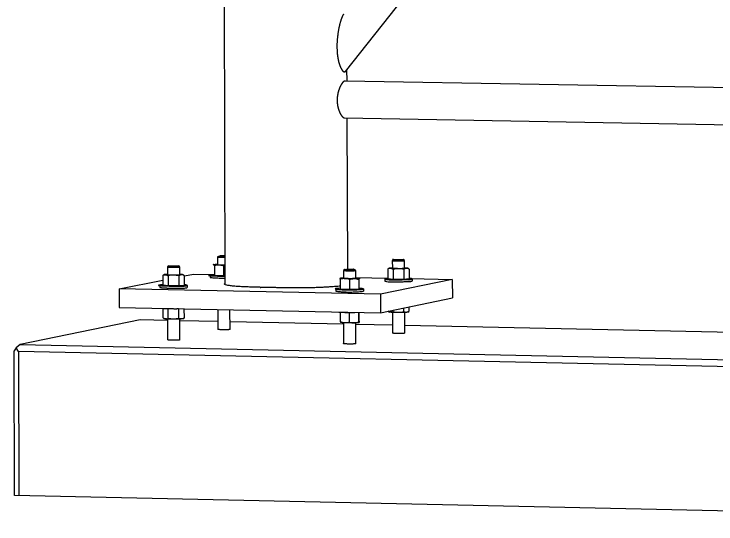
# Model space of a CAD drawing. Extents: x 99862 to 104211, y 98939 to 111076.
# Drawn here: x 103018.13 to 103061.11, y 100391.72 to 100422.98 of the extents above; entities that cross this region are included whole.
import ezdxf

# ---------------------------------------------------------------- set-up
doc = ezdxf.new("R2010")
doc.units = 0
for name, color, linetype in [('Level 11', 7, 'Continuous'), ('Level 3', 7, 'Continuous'), ('Level 4', 7, 'Continuous'), ('Level 62', 7, 'Continuous'), ('Level 7', 7, 'Continuous'), ('Level 9', 7, 'Continuous')]:
    doc.layers.add(name, color=color, linetype=linetype)

msp = doc.modelspace()

# ---------------------------------------------------------------- linework, layer by layer
at = {"layer": 'Level 11'}
for p, q in [((103038.422, 100419.451), (103083.444, 100476.518)), ((103083.734, 100418.083), (103038.42, 100418.866)), ((103038.351, 100416.606), (103083.746, 100415.794))]:
    msp.add_line(p, q, dxfattribs=at)
for points, degree in [([(103038.309, 100422.966), (103038.306, 100422.962), (103038.303, 100422.958), (103038.3, 100422.954), (103038.273, 100422.917), (103038.246, 100422.865), (103038.22, 100422.805), (103038.178, 100422.708), (103038.139, 100422.589), (103038.104, 100422.465), (103038.042, 100422.24), (103037.991, 100421.988), (103037.957, 100421.733), (103037.92, 100421.458), (103037.9, 100421.171), (103037.905, 100420.889), (103037.909, 100420.672), (103037.928, 100420.455), (103037.964, 100420.252), (103037.991, 100420.102), (103038.028, 100419.958), (103038.074, 100419.834), (103038.109, 100419.736), (103038.15, 100419.649), (103038.192, 100419.582), (103038.235, 100419.514), (103038.279, 100419.465), (103038.319, 100419.442), (103038.334, 100419.434), (103038.349, 100419.429), (103038.364, 100419.428)], 4), ([(103038.422, 100419.451), (103038.405, 100419.429), (103038.364, 100419.428)], 2), ([(103038.364, 100419.428), (103038.375, 100419.429), (103038.386, 100419.431), (103038.396, 100419.433)], 3), ([(103038.396, 100419.433), (103038.408, 100419.438), (103038.419, 100419.448), (103038.429, 100419.461)], 3), ([(103038.397, 100418.867), (103038.367, 100418.867), (103038.33, 100418.848), (103038.29, 100418.811), (103038.25, 100418.774), (103038.206, 100418.717), (103038.163, 100418.646), (103038.118, 100418.572), (103038.074, 100418.481), (103038.037, 100418.379), (103037.998, 100418.274), (103037.965, 100418.154), (103037.944, 100418.03), (103037.925, 100417.919), (103037.915, 100417.801), (103037.915, 100417.686)], 4), ([(103037.915, 100417.686), (103037.916, 100417.563), (103037.928, 100417.439), (103037.95, 100417.324), (103037.973, 100417.21), (103038.005, 100417.102), (103038.043, 100417.009), (103038.082, 100416.912), (103038.127, 100416.829), (103038.172, 100416.765), (103038.218, 100416.699), (103038.266, 100416.652), (103038.308, 100416.627), (103038.331, 100416.613), (103038.353, 100416.606), (103038.373, 100416.606)], 4)]:
    msp.add_open_spline(points, degree=degree, dxfattribs=at)
at = {"layer": 'Level 3'}
for p, q in [((103025.856, 100404.225), (103018.511, 100402.725)), ((103027.528, 100404.19), (103025.856, 100404.225)), ((103030.607, 100404.124), (103028.282, 100404.174)), ((103038.306, 100403.961), (103031.354, 100404.109)), ((103041.308, 100403.897), (103039.062, 100403.945)), ((103080.386, 100403.066), (103042.058, 100403.881)), ((103018.263, 100402.517), (103018.128, 100402.332)), ((103018.511, 100402.725), (103018.263, 100402.517)), ((103018.399, 100402.3), (103018.263, 100402.517)), ((103018.511, 100402.725), (103097.651, 100401.007)), ((103018.152, 100393.459), (103018.128, 100402.332)), ((103097.56, 100400.573), (103018.399, 100402.3)), ((103018.399, 100402.3), (103018.423, 100393.453)), ((103097.806, 100391.72), (103018.152, 100393.459))]:
    msp.add_line(p, q, dxfattribs=at)
at = {"layer": 'Level 4'}
for p, q in [((103030.966, 100432.373), (103031.047, 100406.411)), ((103038.521, 100418.864), (103038.518, 100419.573)), ((103038.56, 100407.33), (103038.528, 100416.603))]:
    msp.add_line(p, q, dxfattribs=at)
at = {"layer": 'Level 62'}
for points in [[(103041.294, 100407.871), (103041.294, 100407.871), (103041.294, 100407.871), (103041.294, 100407.871)], [(103042.053, 100403.419), (103042.045, 100403.414), (103042.03, 100403.408), (103042.007, 100403.403)]]:
    msp.add_open_spline(points, degree=3, dxfattribs=at)
at = {"layer": 'Level 7'}
for p, q in [((103028.549, 100406.92), (103029.138, 100407.037)), ((103029.138, 100407.037), (103030.403, 100407.011)), ((103039.052, 100406.834), (103041.023, 100406.793)), ((103024.563, 100406.128), (103027.246, 100406.661)), ((103044.968, 100406.712), (103040.562, 100405.796)), ((103042.383, 100406.765), (103044.968, 100406.712)), ((103044.968, 100406.712), (103044.972, 100405.588)), ((103024.563, 100406.128), (103024.566, 100404.995)), ((103040.562, 100405.796), (103024.563, 100406.128)), ((103040.562, 100405.796), (103040.566, 100404.657)), ((103040.566, 100404.657), (103044.972, 100405.588)), ((103024.566, 100404.995), (103040.566, 100404.657))]:
    msp.add_line(p, q, dxfattribs=at)
for points, degree in [([(103038.109, 100406.299), (103036.653, 100406.152), (103033.774, 100406.212), (103033.774, 100406.212), (103031.024, 100406.269), (103031.023, 100406.436)], 4), ([(103031.023, 100406.436), (103031.023, 100406.448), (103031.047, 100406.461)], 2)]:
    msp.add_open_spline(points, degree=degree, dxfattribs=at)
at = {"layer": 'Level 9'}
for p, q in [((103030.594, 100408.087), (103030.596, 100407.616)), ((103030.686, 100408.14), (103030.597, 100408.089)), ((103041.294, 100407.87), (103041.295, 100407.401)), ((103041.385, 100407.924), (103041.297, 100407.873)), ((103042.041, 100407.87), (103041.953, 100407.921)), ((103042.045, 100407.398), (103042.044, 100407.868)), ((103027.519, 100407.483), (103027.52, 100407.011)), ((103027.61, 100407.536), (103027.521, 100407.485)), ((103028.269, 100407.482), (103028.18, 100407.534)), ((103028.273, 100407.008), (103028.272, 100407.48)), ((103030.401, 100407.552), (103030.403, 100406.947)), ((103030.685, 100407.591), (103030.672, 100407.591)), ((103030.956, 100407.53), (103030.958, 100406.925)), ((103038.295, 100407.263), (103038.296, 100406.79)), ((103038.386, 100407.317), (103038.297, 100407.266)), ((103039.048, 100407.262), (103038.958, 100407.314)), ((103039.052, 100406.787), (103039.051, 100407.259)), ((103041.021, 100407.353), (103041.023, 100406.746)), ((103041.111, 100407.406), (103041.053, 100407.373)), ((103041.188, 100407.385), (103041.174, 100407.387)), ((103041.182, 100407.418), (103041.189, 100407.419)), ((103041.341, 100407.319), (103041.343, 100406.712)), ((103041.681, 100407.367), (103041.651, 100407.368)), ((103041.991, 100407.316), (103041.993, 100406.709)), ((103042.045, 100407.398), (103042.045, 100407.398)), ((103042.161, 100407.382), (103042.149, 100407.381)), ((103042.282, 100407.371), (103042.23, 100407.401)), ((103042.32, 100407.347), (103042.322, 100406.74)), ((103027.245, 100406.962), (103027.246, 100406.352)), ((103027.335, 100407.015), (103027.274, 100406.98)), ((103027.407, 100407.028), (103027.419, 100407.029)), ((103027.52, 100407.011), (103027.52, 100407.011)), ((103027.52, 100407.011), (103027.52, 100406.986)), ((103027.56, 100406.928), (103027.562, 100406.318)), ((103028.213, 100406.924), (103028.214, 100406.315)), ((103028.273, 100406.984), (103028.273, 100407.008)), ((103028.385, 100406.991), (103028.377, 100406.99)), ((103028.384, 100407.024), (103028.398, 100407.023)), ((103028.509, 100406.982), (103028.459, 100407.011)), ((103028.549, 100406.956), (103028.551, 100406.346)), ((103030.138, 100406.966), (103030.138, 100406.841)), ((103030.958, 100406.925), (103030.403, 100406.947)), ((103031.045, 100406.928), (103030.958, 100406.925)), ((103038.107, 100406.721), (103038.11, 100406.11)), ((103038.111, 100406.79), (103038.111, 100406.792)), ((103038.399, 100406.761), (103038.379, 100406.762)), ((103038.671, 100406.7), (103038.673, 100406.088)), ((103039.241, 100406.716), (103039.243, 100406.104)), ((103039.248, 100406.754), (103039.25, 100406.143)), ((103040.839, 100406.747), (103040.84, 100406.622)), ((103041.343, 100406.712), (103041.023, 100406.746)), ((103041.993, 100406.709), (103041.343, 100406.712)), ((103042.322, 100406.74), (103041.993, 100406.709)), ((103042.506, 100406.739), (103042.506, 100406.614)), ((103027.062, 100406.352), (103027.062, 100406.227)), ((103027.562, 100406.318), (103027.246, 100406.352)), ((103028.214, 100406.315), (103027.562, 100406.318)), ((103028.551, 100406.346), (103028.214, 100406.315)), ((103028.736, 100406.346), (103028.736, 100406.22)), ((103037.84, 100406.13), (103037.841, 100406.004)), ((103038.673, 100406.088), (103038.11, 100406.11)), ((103039.243, 100406.104), (103038.673, 100406.088)), ((103039.25, 100406.143), (103039.243, 100406.104)), ((103039.52, 100406.123), (103039.52, 100405.996)), ((103027.252, 100404.359), (103027.251, 100404.937)), ((103027.568, 100404.324), (103027.566, 100404.921)), ((103028.22, 100404.32), (103028.219, 100404.918)), ((103028.557, 100404.353), (103028.555, 100404.911)), ((103030.604, 100404.867), (103030.608, 100403.647)), ((103031.356, 100403.644), (103031.352, 100404.852)), ((103038.116, 100404.11), (103038.114, 100404.704)), ((103038.68, 100404.088), (103038.678, 100404.689)), ((103039.25, 100404.105), (103039.248, 100404.685)), ((103039.257, 100404.144), (103039.255, 100404.685)), ((103041.069, 100404.739), (103041.12, 100404.709)), ((103041.197, 100404.695), (103041.184, 100404.696)), ((103041.305, 100404.686), (103041.309, 100403.418)), ((103041.35, 100404.728), (103041.35, 100404.823)), ((103041.691, 100404.676), (103041.66, 100404.676)), ((103042, 100404.725), (103041.999, 100404.96)), ((103042.059, 100403.415), (103042.055, 100404.683)), ((103042.171, 100404.691), (103042.159, 100404.69)), ((103042.239, 100404.704), (103042.295, 100404.736)), ((103042.329, 100404.757), (103042.328, 100405.029)), ((103027.294, 100404.332), (103027.343, 100404.304)), ((103027.528, 100404.282), (103027.532, 100403.007)), ((103028.285, 100403.004), (103028.282, 100404.279)), ((103028.393, 100404.286), (103028.385, 100404.286)), ((103028.467, 100404.3), (103028.526, 100404.334)), ((103038.306, 100404.053), (103038.31, 100402.775)), ((103038.408, 100404.048), (103038.388, 100404.049)), ((103039.066, 100402.771), (103039.062, 100404.049))]:
    msp.add_line(p, q, dxfattribs=at)
for points, degree in [([(103030.6, 100408.09), (103030.597, 100408.089), (103030.595, 100408.088), (103030.594, 100408.087), (103030.594, 100408.084), (103030.601, 100408.082), (103030.615, 100408.08), (103030.628, 100408.077), (103030.649, 100408.075), (103030.675, 100408.073), (103030.701, 100408.071), (103030.733, 100408.069), (103030.768, 100408.068), (103030.79, 100408.067), (103030.814, 100408.066), (103030.838, 100408.066)], 4), ([(103031.041, 100408.153), (103030.691, 100408.159), (103030.685, 100408.139), (103030.679, 100408.117), (103031.041, 100408.121)], 4), ([(103030.838, 100408.066), (103030.878, 100408.065), (103030.92, 100408.064), (103030.962, 100408.064), (103030.988, 100408.064), (103031.015, 100408.064), (103031.042, 100408.064)], 4), ([(103041.3, 100407.874), (103041.296, 100407.873), (103041.294, 100407.872), (103041.294, 100407.871), (103041.293, 100407.868), (103041.3, 100407.866), (103041.314, 100407.864), (103041.327, 100407.861), (103041.348, 100407.859), (103041.374, 100407.857), (103041.4, 100407.855), (103041.432, 100407.853), (103041.467, 100407.852), (103041.502, 100407.851), (103041.542, 100407.849), (103041.583, 100407.849), (103041.624, 100407.848), (103041.667, 100407.848), (103041.709, 100407.848), (103041.75, 100407.848), (103041.792, 100407.848), (103041.83, 100407.849), (103041.868, 100407.85), (103041.903, 100407.851), (103041.933, 100407.853), (103041.963, 100407.855), (103041.988, 100407.856), (103042.006, 100407.859), (103042.024, 100407.861), (103042.036, 100407.863), (103042.041, 100407.865), (103042.044, 100407.866), (103042.044, 100407.868), (103042.043, 100407.869)], 4), ([(103041.747, 100407.905), (103041.857, 100407.906), (103041.915, 100407.912), (103042.165, 100407.935), (103041.671, 100407.937), (103041.178, 100407.94), (103041.421, 100407.914), (103041.421, 100407.914), (103041.532, 100407.902), (103041.747, 100407.905)], 4), ([(103027.522, 100407.486), (103027.516, 100407.483), (103027.518, 100407.481), (103027.527, 100407.478), (103027.536, 100407.476), (103027.552, 100407.473), (103027.574, 100407.471), (103027.596, 100407.469), (103027.625, 100407.467), (103027.657, 100407.465), (103027.69, 100407.463), (103027.728, 100407.462), (103027.767, 100407.461), (103027.807, 100407.46), (103027.85, 100407.459), (103027.892, 100407.459), (103027.934, 100407.459), (103027.977, 100407.459), (103028.017, 100407.46), (103028.057, 100407.46), (103028.095, 100407.462), (103028.128, 100407.463), (103028.161, 100407.464), (103028.19, 100407.466), (103028.213, 100407.468), (103028.227, 100407.469), (103028.239, 100407.471), (103028.248, 100407.472)], 4), ([(103027.819, 100407.55), (103027.709, 100407.548), (103027.65, 100407.543), (103027.394, 100407.519), (103027.889, 100407.517), (103028.385, 100407.515), (103028.145, 100407.541), (103028.145, 100407.541), (103028.036, 100407.552), (103027.819, 100407.55)], 4), ([(103028.248, 100407.472), (103028.263, 100407.474), (103028.271, 100407.477), (103028.272, 100407.479), (103028.272, 100407.48), (103028.271, 100407.482), (103028.268, 100407.483)], 4), ([(103030.672, 100407.591), (103030.029, 100407.617), (103030.596, 100407.643)], 2), ([(103030.401, 100407.552), (103030.403, 100407.594), (103030.405, 100407.617), (103030.407, 100407.618)], 3), ([(103030.672, 100407.591), (103030.58, 100407.594), (103030.489, 100407.578), (103030.401, 100407.552)], 3), ([(103030.596, 100407.622), (103030.565, 100407.608), (103030.774, 100407.6), (103030.863, 100407.596), (103030.967, 100407.596)], 4), ([(103030.956, 100407.53), (103030.867, 100407.564), (103030.777, 100407.586), (103030.685, 100407.591)], 3), ([(103031.043, 100407.585), (103030.852, 100407.584), (103030.685, 100407.591)], 2), ([(103031.043, 100407.558), (103031.014, 100407.55), (103030.985, 100407.541), (103030.956, 100407.53)], 3), ([(103030.967, 100407.596), (103031.005, 100407.596), (103031.043, 100407.596)], 2), ([(103038.296, 100407.265), (103038.294, 100407.264), (103038.295, 100407.262), (103038.297, 100407.261), (103038.301, 100407.259), (103038.313, 100407.256), (103038.331, 100407.254), (103038.349, 100407.252), (103038.374, 100407.249), (103038.404, 100407.248), (103038.433, 100407.246), (103038.469, 100407.244), (103038.507, 100407.243), (103038.545, 100407.241), (103038.587, 100407.241), (103038.629, 100407.24), (103038.671, 100407.24), (103038.714, 100407.239), (103038.755, 100407.24), (103038.797, 100407.24), (103038.837, 100407.241), (103038.873, 100407.242), (103038.909, 100407.243), (103038.941, 100407.245), (103038.968, 100407.246), (103038.994, 100407.248), (103039.015, 100407.25), (103039.029, 100407.252), (103039.043, 100407.255), (103039.051, 100407.257), (103039.051, 100407.259), (103039.051, 100407.261), (103039.049, 100407.262), (103039.045, 100407.263)], 4), ([(103038.386, 100407.317), (103038.368, 100407.306), (103038.526, 100407.3), (103038.954, 100407.284), (103038.959, 100407.312), (103038.964, 100407.341), (103038.531, 100407.329), (103038.531, 100407.329), (103038.401, 100407.325), (103038.386, 100407.317)], 4), ([(103041.174, 100407.387), (103041.122, 100407.391), (103041.071, 100407.377), (103041.021, 100407.353)], 3), ([(103041.021, 100407.353), (103041.034, 100407.362), (103041.048, 100407.37), (103041.061, 100407.377)], 3), ([(103041.174, 100407.387), (103041.028, 100407.403), (103041.182, 100407.418)], 2), ([(103041.341, 100407.319), (103041.291, 100407.353), (103041.24, 100407.378), (103041.188, 100407.385)], 3), ([(103041.651, 100407.368), (103041.345, 100407.37), (103041.188, 100407.385)], 2), ([(103041.189, 100407.419), (103041.233, 100407.423), (103041.295, 100407.426)], 2), ([(103041.295, 100407.402), (103041.292, 100407.38), (103041.667, 100407.378), (103042.046, 100407.376), (103042.045, 100407.398)], 4), ([(103041.651, 100407.368), (103041.545, 100407.366), (103041.442, 100407.348), (103041.341, 100407.319)], 3), ([(103042.149, 100407.381), (103041.988, 100407.366), (103041.681, 100407.367)], 2), ([(103041.991, 100407.316), (103041.889, 100407.346), (103041.787, 100407.365), (103041.681, 100407.367)], 3), ([(103042.149, 100407.381), (103042.095, 100407.374), (103042.043, 100407.35), (103041.991, 100407.316)], 3), ([(103042.045, 100407.423), (103042.114, 100407.419), (103042.16, 100407.414)], 2), ([(103042.16, 100407.414), (103042.316, 100407.397), (103042.161, 100407.382)], 2), ([(103042.32, 100407.347), (103042.268, 100407.371), (103042.215, 100407.386), (103042.161, 100407.382)], 3), ([(103042.32, 100407.347), (103042.307, 100407.356), (103042.294, 100407.364), (103042.28, 100407.372)], 3), ([(103027.245, 100406.962), (103027.296, 100406.987), (103027.349, 100407.001), (103027.402, 100406.995)], 3), ([(103027.245, 100406.962), (103027.258, 100406.971), (103027.271, 100406.979), (103027.285, 100406.986)], 3), ([(103027.402, 100406.995), (103027.248, 100407.012), (103027.407, 100407.028)], 2), ([(103027.402, 100406.995), (103027.456, 100406.99), (103027.509, 100406.964), (103027.56, 100406.928)], 3), ([(103028.377, 100406.99), (103027.869, 100406.945), (103027.402, 100406.995)], 2), ([(103027.419, 100407.029), (103027.461, 100407.032), (103027.52, 100407.035)], 2), ([(103027.52, 100407.011), (103027.519, 100407.005), (103027.567, 100407), (103027.567, 100407), (103027.652, 100406.991), (103027.824, 100406.988)], 4), ([(103028.213, 100406.924), (103027.999, 100406.987), (103027.773, 100406.988), (103027.56, 100406.928)], 3), ([(103027.824, 100406.988), (103028.083, 100406.984), (103028.219, 100406.997), (103028.273, 100407.002), (103028.273, 100407.008)], 4), ([(103028.377, 100406.99), (103028.321, 100406.984), (103028.266, 100406.96), (103028.213, 100406.924)], 3), ([(103028.273, 100407.032), (103028.339, 100407.029), (103028.384, 100407.024)], 2), ([(103028.273, 100407.008), (103028.273, 100407.008), (103028.273, 100407.008)], 2), ([(103028.398, 100407.023), (103028.542, 100407.006), (103028.385, 100406.991)], 2), ([(103028.549, 100406.956), (103028.495, 100406.981), (103028.44, 100406.995), (103028.385, 100406.991)], 3), ([(103028.512, 100406.98), (103028.524, 100406.972), (103028.537, 100406.964), (103028.549, 100406.956)], 3), ([(103030.403, 100407), (103030.317, 100406.996), (103030.256, 100406.99), (103029.516, 100406.921), (103030.955, 100406.914), (103031, 100406.914), (103031.045, 100406.914)], 4), ([(103030.138, 100406.841), (103030.138, 100406.794), (103030.955, 100406.79), (103031.001, 100406.789), (103031.046, 100406.789)], 4), ([(103038.111, 100406.792), (103038.12, 100406.806), (103038.296, 100406.814)], 2), ([(103038.111, 100406.792), (103038.111, 100406.793), (103038.111, 100406.793), (103038.112, 100406.793)], 3), ([(103039.052, 100406.811), (103039.651, 100406.778), (103038.956, 100406.758)], 2), ([(103039.248, 100406.754), (103039.245, 100406.803), (103039.243, 100406.79), (103039.241, 100406.716)], 3), ([(103027.246, 100406.382), (103026.646, 100406.341), (103027.467, 100406.309), (103028.71, 100406.26), (103028.736, 100406.345), (103028.741, 100406.363), (103028.551, 100406.377)], 4), ([(103038.107, 100406.721), (103038.108, 100406.757), (103038.109, 100406.782), (103038.111, 100406.79)], 3), ([(103038.379, 100406.762), (103038.286, 100406.764), (103038.196, 100406.748), (103038.107, 100406.721)], 3), ([(103038.379, 100406.762), (103038.116, 100406.772), (103038.111, 100406.79)], 2), ([(103038.296, 100406.79), (103038.296, 100406.752), (103038.86, 100406.768), (103038.86, 100406.768), (103039.052, 100406.774), (103039.052, 100406.787)], 4), ([(103038.671, 100406.7), (103038.582, 100406.733), (103038.492, 100406.756), (103038.399, 100406.761)], 3), ([(103038.956, 100406.758), (103038.678, 100406.75), (103038.399, 100406.761)], 2), ([(103038.671, 100406.7), (103038.764, 100406.733), (103038.86, 100406.756), (103038.956, 100406.758)], 3), ([(103038.956, 100406.758), (103039.052, 100406.761), (103039.149, 100406.744), (103039.241, 100406.716)], 3), ([(103040.84, 100406.622), (103040.84, 100406.538), (103042.084, 100406.574), (103042.084, 100406.574), (103042.506, 100406.586), (103042.506, 100406.614)], 4), ([(103041.023, 100406.776), (103040.842, 100406.764), (103040.839, 100406.747), (103040.827, 100406.663), (103042.084, 100406.699), (103042.084, 100406.699), (103042.506, 100406.711), (103042.506, 100406.739)], 4), ([(103042.506, 100406.739), (103042.506, 100406.757), (103042.322, 100406.771)], 2), ([(103042.506, 100406.614), (103042.506, 100406.614), (103042.506, 100406.614)], 2), ([(103027.062, 100406.227), (103027.062, 100406.199), (103027.467, 100406.183), (103028.71, 100406.134), (103028.736, 100406.219), (103028.736, 100406.22), (103028.736, 100406.22)], 4), ([(103038.109, 100406.165), (103037.623, 100406.14), (103037.948, 100406.105), (103037.948, 100406.105), (103038.663, 100406.028), (103039.403, 100406.098), (103039.52, 100406.109), (103039.52, 100406.123)], 4), ([(103037.841, 100406.004), (103037.841, 100405.991), (103037.949, 100405.979), (103037.949, 100405.979), (103038.663, 100405.901), (103039.404, 100405.972), (103039.52, 100405.983), (103039.52, 100405.996)], 4), ([(103039.52, 100406.123), (103039.52, 100406.144), (103039.25, 100406.16)], 2), ([(103039.52, 100405.996), (103039.52, 100405.996), (103039.52, 100405.996)], 2), ([(103027.234, 100404.938), (103027.332, 100404.93), (103027.471, 100404.925), (103027.82, 100404.911), (103028.202, 100404.918)], 4), ([(103038.018, 100404.711), (103038.402, 100404.679), (103038.991, 100404.691)], 2), ([(103041.184, 100404.696), (103041.135, 100404.703), (103041.086, 100404.726), (103041.039, 100404.757)], 3), ([(103041.184, 100404.696), (103041.132, 100404.702), (103041.12, 100404.709)], 2), ([(103041.35, 100404.728), (103041.3, 100404.704), (103041.249, 100404.691), (103041.197, 100404.695)], 3), ([(103041.66, 100404.676), (103041.354, 100404.678), (103041.197, 100404.695)], 2), ([(103041.66, 100404.676), (103041.554, 100404.679), (103041.451, 100404.698), (103041.35, 100404.728)], 3), ([(103042, 100404.725), (103041.899, 100404.696), (103041.796, 100404.677), (103041.691, 100404.676)], 3), ([(103042.159, 100404.69), (103041.998, 100404.675), (103041.691, 100404.676)], 2), ([(103042.159, 100404.69), (103042.105, 100404.686), (103042.052, 100404.7), (103042, 100404.725)], 3), ([(103042.329, 100404.757), (103042.277, 100404.722), (103042.225, 100404.698), (103042.171, 100404.691)], 3), ([(103042.239, 100404.704), (103042.227, 100404.697), (103042.171, 100404.691)], 2), ([(103027.252, 100404.359), (103027.304, 100404.323), (103027.357, 100404.297), (103027.41, 100404.291)], 3), ([(103027.41, 100404.291), (103027.355, 100404.297), (103027.343, 100404.304)], 2), ([(103027.41, 100404.291), (103027.464, 100404.285), (103027.517, 100404.299), (103027.568, 100404.324)], 3), ([(103028.385, 100404.286), (103027.877, 100404.238), (103027.41, 100404.291)], 2), ([(103028.22, 100404.32), (103028.008, 100404.26), (103027.781, 100404.261), (103027.568, 100404.324)], 3), ([(103028.385, 100404.286), (103028.329, 100404.281), (103028.274, 100404.296), (103028.22, 100404.32)], 3), ([(103028.557, 100404.353), (103028.503, 100404.317), (103028.449, 100404.293), (103028.393, 100404.286)], 3), ([(103028.467, 100404.3), (103028.454, 100404.293), (103028.393, 100404.286)], 2), ([(103038.116, 100404.11), (103038.117, 100404.087), (103038.119, 100404.074), (103038.12, 100404.078)], 3), ([(103038.388, 100404.049), (103038.295, 100404.054), (103038.205, 100404.077), (103038.116, 100404.11)], 3), ([(103038.388, 100404.049), (103038.125, 100404.06), (103038.12, 100404.078)], 2), ([(103038.68, 100404.088), (103038.591, 100404.061), (103038.501, 100404.046), (103038.408, 100404.048)], 3), ([(103038.965, 100404.046), (103038.687, 100404.037), (103038.408, 100404.048)], 2), ([(103038.68, 100404.088), (103038.773, 100404.06), (103038.869, 100404.043), (103038.965, 100404.046)], 3), ([(103038.965, 100404.046), (103039.062, 100404.048), (103039.158, 100404.071), (103039.25, 100404.105)], 3), ([(103039.249, 100404.079), (103039.299, 100404.055), (103038.965, 100404.046)], 2), ([(103039.257, 100404.144), (103039.255, 100404.069), (103039.252, 100404.056), (103039.25, 100404.105)], 3), ([(103031.356, 100403.644), (103031.356, 100403.639), (103031.318, 100403.634), (103031.032, 100403.6), (103030.672, 100403.634), (103030.608, 100403.64), (103030.608, 100403.647)], 4), ([(103042.059, 100403.415), (103042.059, 100403.41), (103042.022, 100403.405), (103041.741, 100403.371), (103041.374, 100403.405), (103041.309, 100403.411), (103041.309, 100403.418)], 4), ([(103028.285, 100403.004), (103028.285, 100402.999), (103028.246, 100402.994), (103027.958, 100402.96), (103027.595, 100402.994), (103027.532, 100403), (103027.532, 100403.007)], 4), ([(103039.066, 100402.771), (103039.066, 100402.766), (103039.028, 100402.761), (103038.743, 100402.727), (103038.375, 100402.761), (103038.31, 100402.768), (103038.31, 100402.775)], 4)]:
    msp.add_open_spline(points, degree=degree, dxfattribs=at)

doc.saveas('drawing.dxf')
